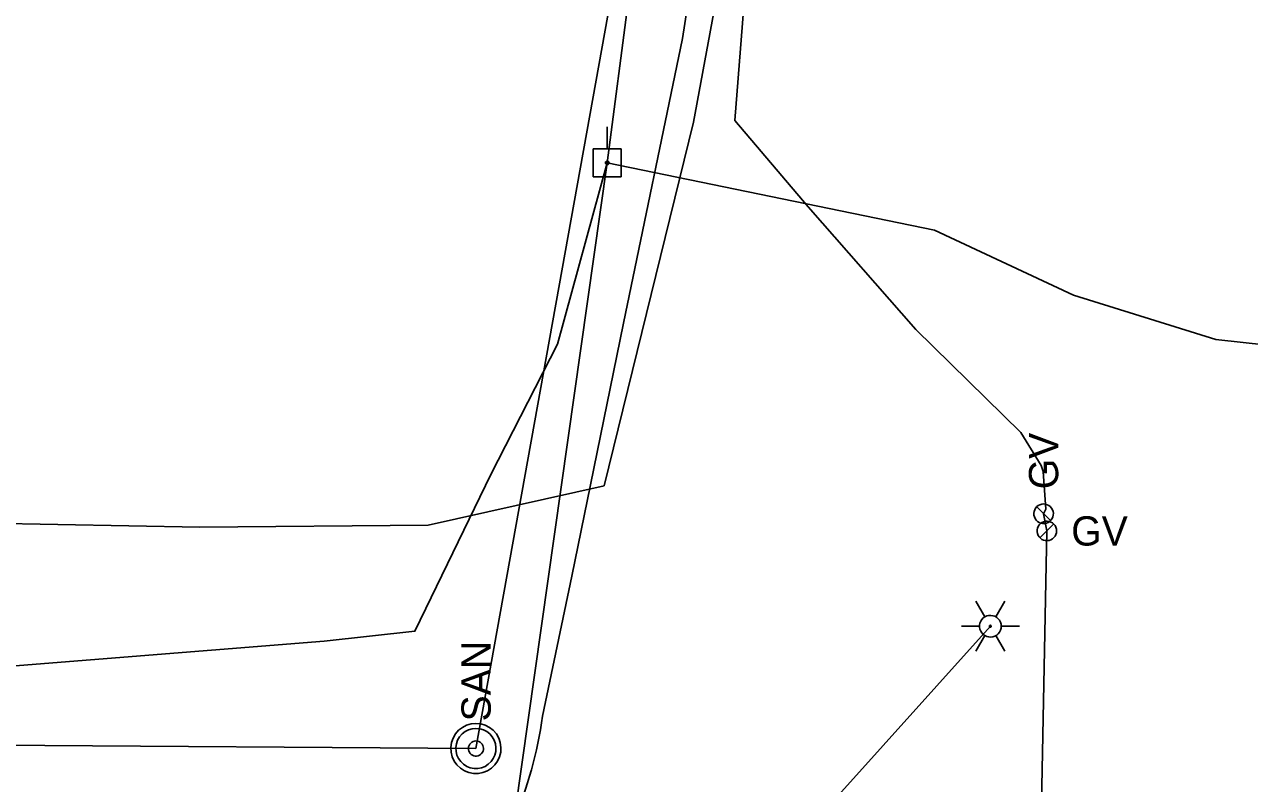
# Model space of a CAD drawing. Extents: x 596028 to 606371, y 330010 to 403088.
# Drawn here: x 601718.2 to 601879.3, y 355550.5 to 355650.3 of the extents above; entities that cross this region are included whole.
import ezdxf

# ---------------------------------------------------------------- set-up
doc = ezdxf.new("R2010")
doc.units = 0
for name, color, linetype in [('E_LTG', 7, 'Continuous'), ('E_UTL_EPowerPole', 7, 'Continuous'), ('E_UTL_FO_UG_MWFN', 7, 'Continuous'), ('E_UTL_G', 7, 'Continuous'), ('E_UTL_G_UG', 7, 'Continuous'), ('E_UTL_Overhead', 7, 'Continuous'), ('E_UTL_SAN_MH', 7, 'Continuous'), ('E_UTL_SAN_UG', 7, 'Continuous'), ('E_UTL_T_UG', 7, 'Continuous')]:
    doc.layers.add(name, color=color, linetype=linetype)

msp = doc.modelspace()

# ---------------------------------------------------------------- linework, layer by layer
at = {"layer": 'E_LTG'}
for points in [[(601844.53, 355572.43), (601843.34, 355574.5)], [(601845.96, 355572.43), (601847.15, 355574.5)], [(601846.68, 355571.2), (601846.65, 355571.47), (601846.57, 355571.73), (601846.45, 355571.97), (601846.28, 355572.18), (601846.08, 355572.36), (601845.84, 355572.5), (601845.59, 355572.58), (601845.32, 355572.62), (601845.04, 355572.61), (601844.78, 355572.55), (601844.53, 355572.43), (601844.31, 355572.28), (601844.13, 355572.08), (601843.98, 355571.85), (601843.88, 355571.6), (601843.83, 355571.33), (601843.83, 355571.06), (601843.88, 355570.79), (601843.98, 355570.54), (601844.13, 355570.31), (601844.31, 355570.12), (601844.53, 355569.96), (601844.78, 355569.85), (601845.04, 355569.78), (601845.32, 355569.77), (601845.59, 355569.81), (601845.84, 355569.9), (601846.08, 355570.03), (601846.28, 355570.21), (601846.45, 355570.42), (601846.57, 355570.66), (601846.65, 355570.93), (601846.68, 355571.2)], [(601846.68, 355571.2), (601846.65, 355571.47), (601846.57, 355571.73), (601846.45, 355571.97), (601846.28, 355572.18), (601846.08, 355572.36), (601845.84, 355572.5), (601845.59, 355572.58), (601845.32, 355572.62), (601845.04, 355572.61), (601844.78, 355572.55), (601844.53, 355572.43), (601844.31, 355572.28), (601844.13, 355572.08), (601843.98, 355571.85), (601843.88, 355571.6), (601843.83, 355571.33), (601843.83, 355571.06), (601843.88, 355570.79), (601843.98, 355570.54), (601844.13, 355570.31), (601844.31, 355570.12), (601844.53, 355569.96), (601844.78, 355569.85), (601845.04, 355569.78), (601845.32, 355569.77), (601845.59, 355569.81), (601845.84, 355569.9), (601846.08, 355570.03), (601846.28, 355570.21), (601846.45, 355570.42), (601846.57, 355570.66), (601846.65, 355570.93), (601846.68, 355571.2)], [(601846.68, 355571.2), (601846.65, 355571.47), (601846.57, 355571.73), (601846.45, 355571.97), (601846.28, 355572.18), (601846.08, 355572.36), (601845.84, 355572.5), (601845.59, 355572.58), (601845.32, 355572.62), (601845.04, 355572.61), (601844.78, 355572.55), (601844.53, 355572.43), (601844.31, 355572.28), (601844.13, 355572.08), (601843.98, 355571.85), (601843.88, 355571.6), (601843.83, 355571.33), (601843.83, 355571.06), (601843.88, 355570.79), (601843.98, 355570.54), (601844.13, 355570.31), (601844.31, 355570.12), (601844.53, 355569.96), (601844.78, 355569.85), (601845.04, 355569.78), (601845.32, 355569.77), (601845.59, 355569.81), (601845.84, 355569.9), (601846.08, 355570.03), (601846.28, 355570.21), (601846.45, 355570.42), (601846.57, 355570.66), (601846.65, 355570.93), (601846.68, 355571.2)], [(601845.37, 355571.2), (601845.37, 355571.22), (601845.36, 355571.24), (601845.35, 355571.26), (601845.33, 355571.28), (601845.32, 355571.29), (601845.3, 355571.3), (601845.28, 355571.31), (601845.25, 355571.31), (601845.23, 355571.31), (601845.21, 355571.31), (601845.19, 355571.3), (601845.17, 355571.29), (601845.15, 355571.27), (601845.14, 355571.25), (601845.13, 355571.23), (601845.13, 355571.21), (601845.13, 355571.18), (601845.13, 355571.16), (601845.14, 355571.14), (601845.15, 355571.12), (601845.17, 355571.11), (601845.19, 355571.09), (601845.21, 355571.08), (601845.23, 355571.08), (601845.25, 355571.08), (601845.28, 355571.08), (601845.3, 355571.09), (601845.32, 355571.1), (601845.33, 355571.11), (601845.35, 355571.13), (601845.36, 355571.15), (601845.37, 355571.17), (601845.37, 355571.2)], [(601841.44, 355571.2), (601843.82, 355571.2)], [(601843.34, 355567.9), (601844.53, 355569.96)], [(601847.15, 355567.9), (601845.96, 355569.96)], [(601846.68, 355571.2), (601849.06, 355571.2)]]:
    msp.add_lwpolyline(points, dxfattribs=at)
at = {"layer": 'E_UTL_EPowerPole'}
for points in [[(601794.84, 355633.98), (601794.84, 355636.89)], [(601796.69, 355633.98), (601793, 355633.98)], [(601793, 355633.98), (601793, 355630.29)], [(601796.69, 355630.29), (601796.69, 355633.98)], [(601795.11, 355632.14), (601795.11, 355632.18), (601795.1, 355632.23), (601795.08, 355632.27), (601795.05, 355632.3), (601795.01, 355632.33), (601794.98, 355632.36), (601794.93, 355632.37), (601794.89, 355632.38), (601794.84, 355632.37), (601794.8, 355632.36), (601794.76, 355632.35), (601794.72, 355632.32), (601794.69, 355632.29), (601794.66, 355632.25), (601794.65, 355632.21), (601794.64, 355632.16), (601794.64, 355632.12), (601794.65, 355632.07), (601794.66, 355632.03), (601794.69, 355631.99), (601794.72, 355631.96), (601794.76, 355631.93), (601794.8, 355631.91), (601794.84, 355631.9), (601794.89, 355631.9), (601794.93, 355631.91), (601794.98, 355631.92), (601795.01, 355631.94), (601795.05, 355631.97), (601795.08, 355632.01), (601795.1, 355632.05), (601795.11, 355632.09), (601795.11, 355632.14)], [(601793, 355630.29), (601796.69, 355630.29)]]:
    msp.add_lwpolyline(points, dxfattribs=at)
at = {"layer": 'E_UTL_FO_UG_MWFN'}
for points in [[(601324.2, 355552.35), (601360.76, 355554.58), (601442.53, 355555.04), (601495.2, 355557.48), (601619.9, 355558.21), (601757.63, 355569.23), (601769.58, 355570.53), (601779.56, 355591.13), (601788.32, 355608.3), (601794.88, 355632.14)], [(601794.88, 355632.14), (601837.9, 355623.28), (601856.19, 355614.73), (601874.89, 355608.89), (601892.06, 355607.01), (601909.33, 355606.68), (601914.5, 355608.22), (601962.87, 355612.38), (601972.01, 355612.74), (602106.49, 355621.05), (602119.36, 355619.75), (602129.87, 355620.27), (602147.51, 355619.13), (602166.23, 355615), (602179.37, 355612.18), (602191.04, 355610.14), (602193.93, 355609.3), (602214.34, 355613.33), (602226.59, 355621.13), (602232.55, 355627.64)]]:
    msp.add_lwpolyline(points, dxfattribs=at)
at = {"layer": 'E_UTL_G'}
for points in [[(601852.25, 355587.28), (601852, 355587.25), (601851.77, 355587.18), (601851.55, 355587.07), (601851.36, 355586.92), (601851.2, 355586.74), (601851.08, 355586.52), (601851, 355586.29), (601850.96, 355586.05), (601850.98, 355585.81), (601851.03, 355585.57), (601851.13, 355585.35), (601851.28, 355585.15), (601851.45, 355584.98), (601851.66, 355584.85), (601851.88, 355584.76), (601852.12, 355584.71), (601852.37, 355584.71), (601852.61, 355584.76), (601852.83, 355584.85), (601853.04, 355584.98), (601853.22, 355585.15), (601853.36, 355585.35), (601853.46, 355585.57), (601853.52, 355585.81), (601853.53, 355586.05), (601853.49, 355586.29), (601853.41, 355586.52), (601853.29, 355586.74), (601853.13, 355586.92), (601852.94, 355587.07), (601852.72, 355587.18), (601852.49, 355587.25), (601852.25, 355587.28)], [(601853.15, 355585.08), (601851.34, 355586.9)], [(601853.95, 355583.73), (601853.93, 355583.97), (601853.86, 355584.2), (601853.75, 355584.42), (601853.6, 355584.61), (601853.41, 355584.77), (601853.2, 355584.9), (601852.97, 355584.97), (601852.73, 355585.01), (601852.49, 355585), (601852.25, 355584.94), (601852.03, 355584.84), (601851.83, 355584.7), (601851.66, 355584.52), (601851.53, 355584.32), (601851.44, 355584.09), (601851.39, 355583.85), (601851.39, 355583.61), (601851.44, 355583.37), (601851.53, 355583.14), (601851.66, 355582.93), (601851.83, 355582.76), (601852.03, 355582.62), (601852.25, 355582.52), (601852.49, 355582.46), (601852.73, 355582.45), (601852.97, 355582.48), (601853.2, 355582.56), (601853.41, 355582.68), (601853.6, 355582.84), (601853.75, 355583.03), (601853.86, 355583.25), (601853.93, 355583.48), (601853.95, 355583.73)], [(601851.76, 355582.82), (601853.58, 355584.64)]]:
    msp.add_lwpolyline(points, dxfattribs=at)
at = {"layer": 'E_UTL_G_UG'}
for points in [[(601497.89, 355586.04), (601557.2, 355585.04), (601608.23, 355585.72), (601666.55, 355585.63), (601741.3, 355584.2), (601771.33, 355584.5), (601794.45, 355589.66), (601806.2, 355637.49), (601811.35, 355665.27), (601815.89, 355691.42), (601823.98, 355737.46), (601828.35, 355766.99)], [(601849.27, 355302.12), (601850.99, 355344.89), (601850.21, 355393.81), (601851.15, 355473.2), (601850.21, 355490.44), (601851.95, 355547.88), (601852.67, 355583.73), (601852.25, 355585.99), (601852.56, 355586.58), (601852.19, 355591.55), (601851.91, 355592.32), (601849.25, 355596.66), (601835.45, 355610.23), (601821.29, 355626.35), (601811.64, 355637.69), (601814.09, 355668.92), (601823.14, 355722.3), (601823.37, 355723.2), (601828.74, 355757.82), (601829.7, 355765.72)]]:
    msp.add_lwpolyline(points, dxfattribs=at)
at = {"layer": 'E_UTL_Overhead'}
for points in [[(601775.11, 355493.17), (601794.88, 355632.14), (601813.19, 355774.43), (601846.41, 355956.03), (601876.1, 356114.7), (601902.03, 356254.58), (601928.02, 356393.42), (601947.92, 356557.45), (601949.4, 356721.2), (601951.31, 356874.93), (601952.99, 357026.21), (601955.32, 357157.12), (601956.05, 357297.31), (601956.02, 357419.23), (601957.75, 357549.11), (601960.44, 357702.58), (601963.02, 358010.51), (601965.3, 358142.36), (601966.98, 358349.71), (601973.66, 358787.78)], [(601775.11, 355493.17), (601845.25, 355571.2)]]:
    msp.add_lwpolyline(points, dxfattribs=at)
at = {"layer": 'E_UTL_SAN_MH'}
for points in [[(601777.6, 355558.41), (601776.98, 355558.35), (601776.38, 355558.17), (601775.82, 355557.88), (601775.33, 355557.5), (601774.91, 355557.02), (601774.6, 355556.48), (601774.4, 355555.89), (601774.31, 355555.26), (601774.34, 355554.64), (601774.48, 355554.03), (601774.74, 355553.46), (601775.11, 355552.95), (601775.56, 355552.51), (601776.09, 355552.17), (601776.67, 355551.94), (601777.29, 355551.82), (601777.92, 355551.82), (601778.53, 355551.94), (601779.11, 355552.17), (601779.64, 355552.51), (601780.1, 355552.95), (601780.46, 355553.46), (601780.72, 355554.03), (601780.87, 355554.64), (601780.9, 355555.26), (601780.81, 355555.89), (601780.6, 355556.48), (601780.29, 355557.02), (601779.88, 355557.5), (601779.39, 355557.88), (601778.83, 355558.17), (601778.23, 355558.35), (601777.6, 355558.41)], [(601777.6, 355557.75), (601777.1, 355557.7), (601776.62, 355557.56), (601776.18, 355557.33), (601775.78, 355557.02), (601775.45, 355556.64), (601775.2, 355556.2), (601775.04, 355555.73), (601774.97, 355555.23), (601774.99, 355554.73), (601775.11, 355554.24), (601775.32, 355553.79), (601775.61, 355553.38), (601775.97, 355553.03), (601776.39, 355552.76), (601776.86, 355552.57), (601777.35, 355552.48), (601777.85, 355552.48), (601778.35, 355552.57), (601778.81, 355552.76), (601779.23, 355553.03), (601779.6, 355553.38), (601779.89, 355553.79), (601780.1, 355554.24), (601780.22, 355554.73), (601780.24, 355555.23), (601780.17, 355555.73), (601780, 355556.2), (601779.75, 355556.64), (601779.42, 355557.02), (601779.03, 355557.33), (601778.58, 355557.56), (601778.1, 355557.7), (601777.6, 355557.75)], [(601777.6, 355556.1), (601777.41, 355556.08), (601777.23, 355556.03), (601777.07, 355555.94), (601776.92, 355555.82), (601776.8, 355555.68), (601776.7, 355555.52), (601776.64, 355555.34), (601776.61, 355555.15), (601776.62, 355554.97), (601776.67, 355554.78), (601776.74, 355554.61), (601776.85, 355554.46), (601776.99, 355554.33), (601777.15, 355554.23), (601777.32, 355554.16), (601777.51, 355554.12), (601777.7, 355554.12), (601777.88, 355554.16), (601778.06, 355554.23), (601778.21, 355554.33), (601778.35, 355554.46), (601778.46, 355554.61), (601778.54, 355554.78), (601778.58, 355554.97), (601778.59, 355555.15), (601778.56, 355555.34), (601778.5, 355555.52), (601778.41, 355555.68), (601778.29, 355555.82), (601778.14, 355555.94), (601777.97, 355556.03), (601777.79, 355556.08), (601777.6, 355556.1)]]:
    msp.add_lwpolyline(points, dxfattribs=at)
at = {"layer": 'E_UTL_SAN_UG'}
for p, q in [((601777.6, 355555.11), (601825.37, 355821.01)), ((601442.88, 355557.35), (601777.6, 355555.11))]:
    msp.add_line(p, q, dxfattribs=at)
at = {"layer": 'E_UTL_T_UG'}
msp.add_lwpolyline([(601786.35, 355559.36), (601790.2, 355577.76), (601792.68, 355589.79), (601797.01, 355611.04), (601804.76, 355648.51), (601811.2, 355689.98), (601823.1, 355768.42), (601833.17, 355819.23), (601843.76, 355889.28), (601850.44, 355924.38), (601866.47, 356004.45), (601876.32, 356052.67), (601895.96, 356151.34), (601905.9, 356212.2), (601927.52, 356325.37), (601931.87, 356333.43), (601943.28, 356405.56)], dxfattribs=at)
msp.add_arc((601734.82, 355566.26), 51.99, 320.7132, 352.374, dxfattribs=at)

# ---------------------------------------------------------------- texts
at = {"layer": 'E_UTL_G'}
msp.add_text('GV', height=3.85, rotation=90, dxfattribs=at).set_placement((601854.17, 355589.2))
msp.add_text('GV', height=3.85, dxfattribs=at).set_placement((601855.88, 355581.8))
at = {"layer": 'E_UTL_SAN_MH'}
msp.add_text('SAN', height=3.849, rotation=90, dxfattribs=at).set_placement((601779.55, 355558.67))

doc.saveas('drawing.dxf')
